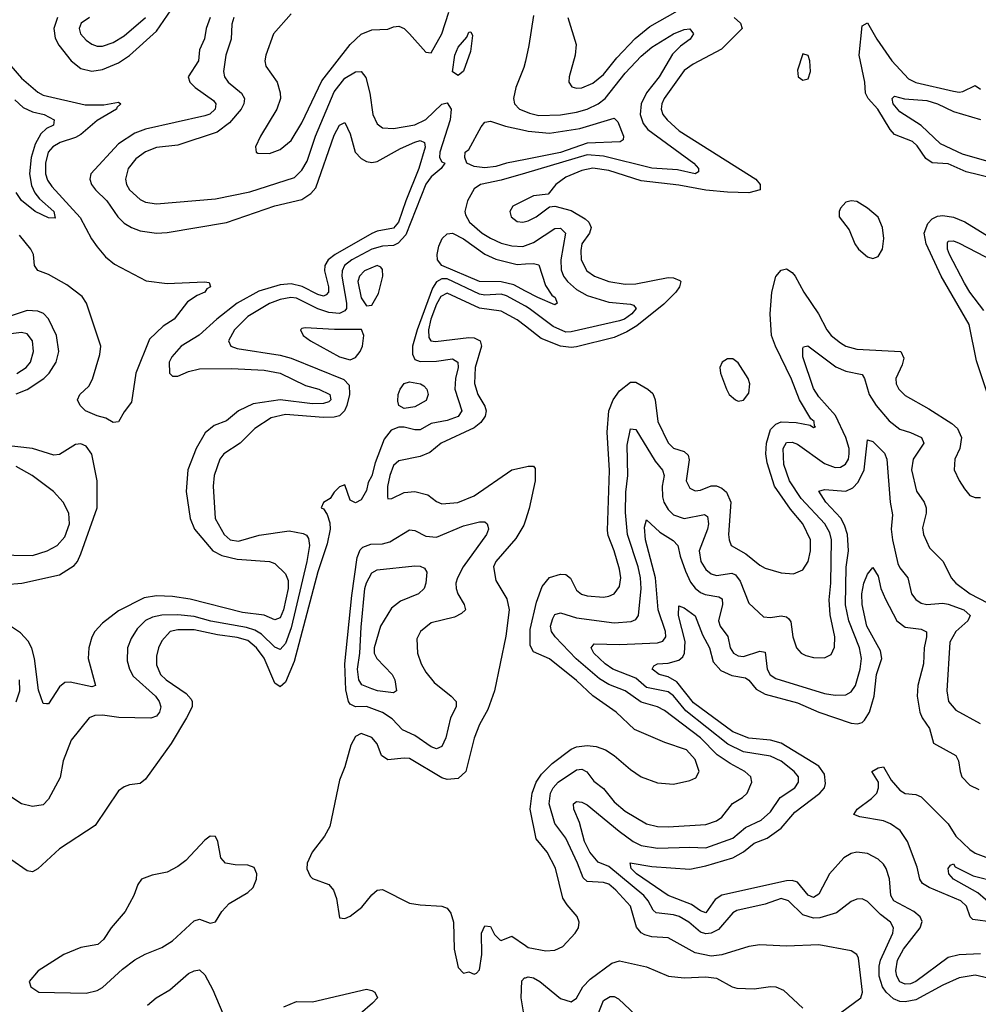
# Model space of a CAD drawing. Header units: inches. Extents: x 1694797 to 1849917, y 907313 to 1017959.
# Tile 376 of 656: x 1728123 to 1731682, y 1002486 to 1006142. Entities that reach past the tile are written whole.
import ezdxf

# ---------------------------------------------------------------- set-up
doc = ezdxf.new("R2010")
doc.units = ezdxf.units.IN
doc.header["$MEASUREMENT"] = 0
doc.layers.add('B7020', color=7, linetype='Continuous')
doc.layers.add('B7030', color=7, linetype='Continuous')

msp = doc.modelspace()

# ---------------------------------------------------------------- linework, layer by layer
at = {"layer": 'B7020', "color": 5}
for points, elevation in [([(1728262.8, 1006150), (1728249.2, 1006109.2), (1728254.1, 1006074.1), (1728267.8, 1006047.8), (1728313.9, 1005990), (1728350, 1005961.5), (1728390, 1005951.3), (1728430, 1005957.7), (1728490, 1005981.6), (1728530, 1006009.3), (1728630, 1006099.9), (1728740, 1006260)], 920), ([(1728830.1, 1006150), (1728815.5, 1006110), (1728808.3, 1006071.7), (1728790.7, 1006030), (1728786.7, 1005990), (1728747.9, 1005930), (1728754.4, 1005910), (1728773.6, 1005890), (1728842.4, 1005842.4), (1728851.3, 1005830), (1728848.8, 1005810), (1728828.3, 1005791.7), (1728810, 1005784.7), (1728590, 1005735.3), (1728550, 1005720.5), (1728490, 1005680.9), (1728387.4, 1005570), (1728383.6, 1005550), (1728389.1, 1005530), (1728403.8, 1005510), (1728446, 1005470), (1728486.9, 1005410), (1728510, 1005386.9), (1728537.6, 1005370), (1728570, 1005358), (1728630, 1005349.6), (1728670, 1005352.2), (1728890, 1005389.3), (1729070, 1005451.2), (1729170, 1005475), (1729203.8, 1005496.2), (1729221.6, 1005518.4), (1729290, 1005713.2), (1729310, 1005750.3), (1729330, 1005760.3), (1729350, 1005718.9), (1729368.6, 1005650), (1729390, 1005627.2), (1729410, 1005615.2), (1729430, 1005612.1), (1729450, 1005616.2), (1729536.2, 1005663.8), (1729590, 1005687.7), (1729610, 1005693.3), (1729626.1, 1005686.1), (1729628.6, 1005668.6), (1729604.9, 1005590), (1729555.9, 1005470), (1729528.8, 1005390), (1729510, 1005368.1), (1729450, 1005356.4), (1729430, 1005347.7), (1729293.3, 1005270), (1729268.2, 1005250), (1729255.7, 1005230), (1729253.8, 1005210), (1729268.8, 1005150), (1729269.5, 1005130), (1729259.9, 1005120.1), (1729250, 1005115.4), (1729230, 1005121.4), (1729171.7, 1005151.7), (1729130, 1005161.9), (1729090, 1005158), (1729010, 1005134.5), (1728930.5, 1005090), (1728854.3, 1005030), (1728789.1, 1004970.9), (1728722.3, 1004930), (1728687.2, 1004890), (1728678, 1004870), (1728678.4, 1004830), (1728690, 1004818), (1728710, 1004818.3), (1728750, 1004835.8), (1728790, 1004846.1), (1728910, 1004846.4), (1729030, 1004840.1), (1729090, 1004829.4), (1729184.1, 1004784.1), (1729233.1, 1004770), (1729274.1, 1004750), (1729278.4, 1004730), (1729270, 1004722.8), (1729250, 1004717.4), (1729210, 1004716), (1729090, 1004730.8), (1728990, 1004715.1), (1728934.6, 1004690), (1728890, 1004652.3), (1728844.4, 1004635.6), (1728811.5, 1004608.5), (1728777.5, 1004550), (1728746.8, 1004470), (1728740.3, 1004390), (1728755.5, 1004290), (1728771.7, 1004250), (1728839.8, 1004170), (1728872.6, 1004152.6), (1728930, 1004138.7), (1729050.6, 1004130), (1729070, 1004122.4), (1729110, 1004084.2), (1729119.2, 1004059.2), (1729119.8, 1004030), (1729102.3, 1003950), (1729090, 1003921.1), (1729070, 1003913.3), (1729030, 1003931.3), (1728950, 1003940.1), (1728755.1, 1003990), (1728690, 1004000.3), (1728630, 1004002.2), (1728585.4, 1003994.6), (1728490, 1003947.1), (1728430, 1003901.3), (1728401.5, 1003870), (1728390.5, 1003849.5), (1728378.8, 1003810), (1728376.6, 1003770), (1728404.4, 1003670), (1728390, 1003664.2), (1728310, 1003681.5), (1728290, 1003680.6), (1728270, 1003664.2), (1728230, 1003602), (1728222, 1003602), (1728210, 1003602.7), (1728192.5, 1003652.5), (1728178.1, 1003770), (1728168.4, 1003808.4), (1728153.6, 1003833.6), (1728125.4, 1003865.4), (1728077.1, 1003897.1)], 920), ([(1728917.5, 1006150), (1728910, 1006125.2), (1728907.2, 1006070), (1728887.7, 1006010), (1728879.3, 1005950), (1728882.8, 1005930), (1728897.2, 1005910), (1728946, 1005870), (1728957.3, 1005850), (1728955.1, 1005830), (1728944.9, 1005810), (1728901.3, 1005758.7), (1728855.4, 1005724.6), (1728710, 1005676.2), (1728630, 1005667.6), (1728590, 1005651.3), (1728554.4, 1005625.6), (1728525.4, 1005590), (1728515.3, 1005550), (1728518.8, 1005530), (1728530.2, 1005510), (1728570, 1005475.1), (1728590, 1005465.1), (1728630, 1005458), (1728850, 1005476.8), (1728976.9, 1005503.1), (1729143.4, 1005556.6), (1729170, 1005583), (1729190, 1005617.5), (1729220.4, 1005710), (1729290, 1005874.7), (1729330, 1005924.6), (1729370, 1005948.9), (1729390, 1005949.3), (1729407.8, 1005927.8), (1729423.1, 1005870), (1729433.9, 1005790), (1729450, 1005755.8), (1729470, 1005740.8), (1729510, 1005738.2), (1729590, 1005751.6), (1729630, 1005771.3), (1729690, 1005828.1), (1729710, 1005833.4), (1729724.2, 1005810), (1729721, 1005770), (1729682.6, 1005650), (1729681.7, 1005630), (1729690, 1005614.6), (1729700.7, 1005610), (1729687.4, 1005590), (1729650, 1005558.7), (1729630, 1005531.7), (1729556.4, 1005343.6), (1729528.1, 1005311.9), (1729510, 1005304.1), (1729470, 1005301), (1729430, 1005289.6), (1729355.4, 1005250), (1729329, 1005230), (1729319.9, 1005210), (1729318.9, 1005190), (1729335.6, 1005090), (1729336.2, 1005070), (1729330, 1005060.5), (1729310, 1005051), (1729270, 1005055.2), (1729230, 1005068.6), (1729150, 1005108.1), (1729129.8, 1005110.2), (1729090, 1005103.7), (1729050, 1005088.6), (1728970, 1005040.4), (1728919.8, 1004990), (1728898.5, 1004950), (1728906.7, 1004930), (1728930, 1004920.9), (1729090, 1004896.2), (1729130, 1004884.8), (1729326.5, 1004806.5), (1729345.5, 1004785.5), (1729347.2, 1004750), (1729337.2, 1004710), (1729328.2, 1004690), (1729310, 1004671.5), (1729290, 1004666), (1729250, 1004665.3), (1729110, 1004675.6), (1729056.6, 1004663.4), (1728995.4, 1004624.6), (1728941.4, 1004570), (1728880.2, 1004530), (1728866.2, 1004510), (1728844.8, 1004450), (1728841.5, 1004410), (1728848.5, 1004290), (1728881.6, 1004230), (1728903.7, 1004210), (1728934.8, 1004205.2), (1729011.7, 1004228.3), (1729123.5, 1004243.5), (1729174.6, 1004234.6), (1729187.7, 1004227.7), (1729195.5, 1004215.5), (1729198.8, 1004190), (1729188.2, 1004130), (1729130, 1003884.2), (1729110, 1003825.4), (1729090, 1003803), (1729070, 1003811.9), (1729020.1, 1003860.1), (1728995.2, 1003875.2), (1728964.9, 1003884.9), (1728832, 1003908), (1728770, 1003926), (1728710, 1003931.8), (1728650, 1003930.7), (1728616.1, 1003923.9), (1728589.4, 1003910.6), (1728559.4, 1003880.6), (1728536.1, 1003843.9), (1728523.4, 1003810), (1728521.6, 1003761.6), (1728530.1, 1003730), (1728543.6, 1003703.6), (1728626.3, 1003630), (1728640.9, 1003610), (1728646.8, 1003590), (1728642.3, 1003570), (1728630, 1003555.1), (1728610, 1003548), (1728490.7, 1003550.7), (1728430, 1003559.9), (1728401.5, 1003558.5), (1728380.9, 1003550), (1728313.8, 1003466.2), (1728284.5, 1003390), (1728272.6, 1003327.4), (1728230, 1003247), (1728210, 1003226.9), (1728170, 1003220.3), (1728129.8, 1003229.8), (1728093.6, 1003253.6)], 940), ([(1728381.8, 1006150), (1728350.9, 1006130), (1728344.1, 1006110), (1728348.9, 1006090), (1728370, 1006065.7), (1728390, 1006051.6), (1728410, 1006044.4), (1728430, 1006044.2), (1728470, 1006057.9), (1728510, 1006082.9), (1728589.3, 1006150)], 940), ([(1729130, 1006164.7), (1729064.9, 1006090), (1729036.1, 1006010), (1729032.6, 1005990), (1729036.5, 1005970), (1729078, 1005910), (1729090.2, 1005870.2), (1729091.1, 1005850), (1729076.9, 1005810), (1729016.9, 1005710), (1728998.7, 1005670), (1729000.7, 1005650), (1729006.6, 1005646.6), (1729050, 1005645.6), (1729090, 1005659.7), (1729130, 1005694.2), (1729170, 1005759.7), (1729244.6, 1005915.4), (1729350, 1006050.8), (1729390, 1006088.7), (1729430, 1006104.7), (1729490, 1006106.7), (1729510, 1006116), (1729530, 1006118.6), (1729550, 1006109.2), (1729570, 1006090.2), (1729630, 1006021.4), (1729650, 1006019.7), (1729690.3, 1006090), (1729716.5, 1006170)], 960), ([(1728090, 1005971.4), (1728130, 1005925), (1728190, 1005872.8), (1728210, 1005861.8), (1728366, 1005826), (1728434.5, 1005825.5), (1728490, 1005835.8), (1728498.5, 1005830), (1728483.4, 1005816.6), (1728482.2, 1005810), (1728410, 1005768.1), (1728350, 1005715.5), (1728330, 1005704.7), (1728273.3, 1005686.7), (1728245.4, 1005670), (1728228.9, 1005650), (1728218.1, 1005610), (1728218.9, 1005570), (1728226, 1005546), (1728242.3, 1005522.3), (1728347.7, 1005407.7), (1728389, 1005329), (1728410, 1005298.7), (1728441.8, 1005261.8), (1728474.9, 1005234.9), (1728592, 1005172), (1728670, 1005162.4), (1728808.2, 1005168.2), (1728826.4, 1005166.4), (1728831.7, 1005150), (1728817.7, 1005142.2), (1728810.3, 1005130), (1728781.8, 1005118.2), (1728745.3, 1005094.7), (1728695.7, 1005030), (1728655.7, 1005004.3), (1728604.4, 1004955.6), (1728553.3, 1004830), (1728538, 1004722), (1728510, 1004686), (1728490, 1004649), (1728470, 1004646), (1728442.7, 1004662.7), (1728410, 1004671.1), (1728367.5, 1004690), (1728347.7, 1004710), (1728336.9, 1004730), (1728345.4, 1004750), (1728379.1, 1004780.9), (1728393.3, 1004806.7), (1728420.7, 1004899.3), (1728423.6, 1004930), (1728370.8, 1005090), (1728354.2, 1005114.2), (1728297.6, 1005157.6), (1728230, 1005195.5), (1728190, 1005211.1), (1728177.7, 1005230), (1728173.7, 1005270), (1728164, 1005290), (1728121.6, 1005341.6)], 880), ([(1730000, 1005988.7), (1729994.8, 1005965.2), (1729964.8, 1005890), (1729955.5, 1005850), (1729960.2, 1005830), (1729978, 1005810), (1730000, 1005801.1)], 960), ([(1728104.2, 1005844.2), (1728136, 1005816), (1728170, 1005800.3), (1728213.7, 1005790), (1728250.2, 1005770), (1728248.5, 1005750), (1728222.2, 1005737.8), (1728201.7, 1005718.3), (1728179.6, 1005680.4), (1728164.9, 1005630), (1728159.5, 1005570), (1728166, 1005526), (1728179.2, 1005499.2), (1728196.7, 1005476.7), (1728248.9, 1005430), (1728254.7, 1005405.3), (1728230, 1005406), (1728179.7, 1005430), (1728130, 1005470.9), (1728110, 1005500.9)], 860), ([(1730000, 1005623.6), (1729930, 1005609.7), (1729890, 1005597.2), (1729850, 1005592.7), (1729810, 1005596.7), (1729783.1, 1005610), (1729775.1, 1005630), (1729776.8, 1005650), (1729790, 1005660.2), (1729836.1, 1005743.9), (1729850, 1005761.3), (1729870, 1005765.6), (1729926.6, 1005746.6), (1730000, 1005730.6)], 940), ([(1730000, 1005572.5), (1729910, 1005546), (1729834, 1005530), (1729810, 1005514.2), (1729784.8, 1005470), (1729775.9, 1005430), (1729777.7, 1005417.7), (1729793, 1005390), (1729840.1, 1005350), (1729870, 1005330.5), (1729910, 1005312.7), (1729950, 1005301.9), (1729990, 1005300.1), (1730000, 1005303.9)], 960), ([(1730000, 1005473.4), (1729954, 1005450), (1729942.4, 1005430), (1729947.1, 1005410), (1729970, 1005392.8), (1729990, 1005390.2), (1730000, 1005392.7)], 980), ([(1730000, 1005134.7), (1729957.5, 1005157.5), (1729910, 1005168.2), (1729830, 1005169.7), (1729690.5, 1005230), (1729674.2, 1005250), (1729672.9, 1005270), (1729678.7, 1005301.3), (1729690.8, 1005329.2), (1729710, 1005347.6), (1729730, 1005349), (1729770, 1005328.2), (1729850, 1005271.1), (1729890, 1005253), (1729970, 1005233.5), (1730000, 1005235.2)], 940), ([(1730000, 1005078.1), (1729930, 1005116.8), (1729910, 1005122.7), (1729850, 1005119.1), (1729830, 1005123.4), (1729710, 1005179.7), (1729690, 1005179.7), (1729670, 1005168.6), (1729654.9, 1005145.1), (1729597.8, 1004990), (1729581.6, 1004930), (1729580.7, 1004900.7), (1729590, 1004880.1), (1729610, 1004873.2), (1729670, 1004874.1), (1729730, 1004882.5), (1729749.3, 1004870), (1729750.1, 1004850), (1729740.4, 1004810), (1729737.7, 1004770), (1729764.2, 1004690), (1729750, 1004668.7), (1729710, 1004654.1), (1729650, 1004643.1), (1729610, 1004619.5), (1729590, 1004618.8), (1729550, 1004628.8), (1729530, 1004629.1), (1729502, 1004618), (1729475.7, 1004584.3), (1729443, 1004497), (1729430, 1004447.8), (1729417, 1004423), (1729410, 1004393.2), (1729390, 1004359), (1729370, 1004348), (1729350, 1004358), (1729330, 1004415.3), (1729310, 1004408), (1729290, 1004388), (1729275.5, 1004364.5), (1729251, 1004349), (1729242, 1004330), (1729250, 1004326), (1729264.4, 1004304.4), (1729274.3, 1004274.3), (1729275, 1004250), (1729264, 1004196), (1729230, 1004092.1), (1729141.2, 1003758.8), (1729110, 1003682.5), (1729090, 1003664.2), (1729070, 1003678.4), (1729030, 1003771.1), (1729002.2, 1003810), (1728970, 1003836.7), (1728930, 1003848.3), (1728857.4, 1003857.4), (1728770, 1003876), (1728710, 1003876.4), (1728681.3, 1003870), (1728650, 1003835.6), (1728638.3, 1003810), (1728630, 1003778), (1728630, 1003746), (1728645.2, 1003710), (1728667.1, 1003690), (1728740.3, 1003640.3), (1728759, 1003619), (1728763.5, 1003610), (1728762.7, 1003590), (1728742, 1003550), (1728685.3, 1003454.7), (1728590, 1003321.2), (1728570, 1003306), (1728530, 1003301.2), (1728510, 1003293.2), (1728490, 1003278), (1728403.1, 1003150), (1728270, 1003062.9), (1728190, 1002988.4), (1728170, 1002978), (1728150, 1002981.5), (1728090, 1003022.7)], 960), ([(1730000, 1005004.1), (1729970, 1005027.7), (1729910, 1005059.7), (1729830, 1005071.1), (1729710, 1005126.9), (1729686.2, 1005113.8), (1729670, 1005085.3), (1729649.3, 1005030), (1729640, 1004990), (1729641.6, 1004961.6), (1729649.2, 1004949.2), (1729666.7, 1004946.7), (1729790, 1004961.4), (1729810, 1004960.6), (1729832.7, 1004950), (1729837.2, 1004930), (1729813.6, 1004850), (1729811.6, 1004791.6), (1729823.7, 1004750), (1729850, 1004706.5), (1729854.6, 1004690), (1729850.8, 1004670), (1729834.2, 1004645.8), (1729810, 1004626.2), (1729688, 1004570), (1729645.7, 1004534.3), (1729610, 1004520.3), (1729530, 1004503.5), (1729510, 1004486.2), (1729496.4, 1004450), (1729488.3, 1004408.3), (1729487.6, 1004370), (1729490, 1004362.4), (1729504.4, 1004364.4), (1729550, 1004386), (1729590, 1004390.2), (1729637.5, 1004377.5), (1729670, 1004353.2), (1729690, 1004344.4), (1729749.5, 1004349.5), (1729810, 1004373.5), (1729950, 1004470.5), (1730000, 1004482)], 980), ([(1728110, 1004752.2), (1728150, 1004768.3), (1728212.6, 1004810), (1728232, 1004830), (1728258.2, 1004870), (1728268.2, 1004910), (1728259.5, 1004970), (1728230, 1005031.2), (1728210.8, 1005050.8), (1728190, 1005060.1), (1728150, 1005061.7), (1728050, 1005029.1)], 920), ([(1728112, 1004828), (1728146.8, 1004850), (1728162.6, 1004870), (1728174.2, 1004910), (1728170.5, 1004950), (1728150, 1004975.7), (1728130, 1004980.2), (1728050, 1004970.5)], 940), ([(1728070, 1004044.6), (1728130.1, 1004050.1), (1728270, 1004080.9), (1728324.5, 1004115.5), (1728336.8, 1004130), (1728350, 1004158), (1728410.3, 1004330), (1728410.2, 1004430), (1728390, 1004528.3), (1728370, 1004558.8), (1728350, 1004567.2), (1728330, 1004565), (1728270, 1004527.5), (1728250, 1004524.7), (1728169.9, 1004549.9), (1728050, 1004562.8)], 920), ([(1728030, 1004155), (1728170, 1004152.5), (1728225.1, 1004170), (1728261.3, 1004190), (1728290, 1004221.7), (1728307.1, 1004270), (1728305.7, 1004310), (1728284.7, 1004350), (1728248.3, 1004390), (1728168.9, 1004450), (1728110, 1004482.4)], 940), ([(1730000, 1004283.3), (1729994.4, 1004265.6), (1729964.3, 1004215.7), (1729890.2, 1004130), (1729881.1, 1004110), (1729890, 1004059.1), (1729931.1, 1003991.1), (1729939.8, 1003950), (1729927.3, 1003852.7), (1729885.2, 1003650), (1729860.1, 1003579.9), (1729830, 1003524.2), (1729810, 1003473.6), (1729778.5, 1003350), (1729750, 1003324.7), (1729710, 1003320.1), (1729690, 1003326.5), (1729570, 1003398.1), (1729550, 1003400.1), (1729490, 1003393), (1729465.8, 1003410), (1729450, 1003452.4), (1729430, 1003476.2), (1729390, 1003491.3), (1729370, 1003480.4), (1729352.4, 1003447.6), (1729330, 1003367), (1729310, 1003318), (1729273.7, 1003146.3), (1729254, 1003110), (1729208.9, 1003051.1), (1729190.1, 1003010), (1729188.4, 1002988.4), (1729201.3, 1002961.3), (1729210, 1002953.3), (1729270.1, 1002930.1), (1729287.7, 1002910), (1729298.9, 1002878.9), (1729310, 1002806.4), (1729330, 1002803.9), (1729350, 1002812.9), (1729393.2, 1002846.8), (1729430, 1002892.3), (1729450, 1002909), (1729470, 1002911.6), (1729570, 1002861.7), (1729610, 1002854.6), (1729690, 1002850.3), (1729710, 1002842.4), (1729723.4, 1002823.4), (1729733.4, 1002790), (1729736, 1002690), (1729750, 1002622), (1729770, 1002601), (1729790, 1002606), (1729810, 1002598), (1729819, 1002601), (1729830, 1002614), (1729838, 1002670), (1729837.6, 1002750), (1729850, 1002777.3), (1729870, 1002774), (1729885.3, 1002745.3), (1729904.9, 1002724.9), (1729910, 1002723), (1729950, 1002739.1), (1730000, 1002704.1)], 980), ([(1728110, 1003608.8), (1728123, 1003650), (1728122.5, 1003690)], 940), ([(1728597.4, 1002482.6), (1728629.8, 1002510), (1728680.3, 1002539.7), (1728750, 1002599.8), (1728770, 1002610.2), (1728790, 1002613.2), (1728810, 1002594.9), (1728839.5, 1002539.5), (1728890, 1002419.5)], 960), ([(1730000, 1002412.5), (1729984.4, 1002510), (1729986.9, 1002573.1), (1729996.6, 1002583.4), (1730000, 1002584.3)], 960), ([(1729103.3, 1002476.7), (1729150, 1002495.6), (1729210, 1002494.2), (1729410, 1002542), (1729430, 1002537.3), (1729441, 1002530), (1729450.7, 1002510), (1729433, 1002490), (1729341.3, 1002410)], 960)]:
    msp.add_lwpolyline(points, dxfattribs=dict(at, elevation=elevation))
for points, elevation in [([(1729750, 1005934.5), (1729728.9, 1005948.9), (1729737.7, 1006010), (1729750, 1006039.7), (1729782.5, 1006077.5), (1729790, 1006096.3), (1729797.3, 1006097.3), (1729803.5, 1006083.5), (1729795.9, 1006024.1), (1729770, 1005951.5)], 940), ([(1729450, 1005229.4), (1729403.1, 1005210), (1729383.8, 1005190), (1729378.4, 1005170), (1729390, 1005109.4), (1729410, 1005080.1), (1729430, 1005082), (1729454.2, 1005125.8), (1729471.2, 1005190), (1729470, 1005214.5), (1729463.4, 1005223.4)], 960), ([(1729182, 1004998), (1729170, 1004996), (1729164.9, 1004990), (1729175.5, 1004970), (1729202, 1004950), (1729310, 1004890.1), (1729350, 1004879.6), (1729370, 1004887.5), (1729387, 1004910), (1729394.9, 1004930), (1729399.9, 1004970), (1729391.7, 1004991.7), (1729291.5, 1004991.5)], 960), ([(1729550, 1004698.3), (1729530, 1004709.9), (1729526, 1004726), (1729527.3, 1004750), (1729535.6, 1004770), (1729550, 1004790.6), (1729570, 1004797.8), (1729610.1, 1004790.1), (1729622.6, 1004782.6), (1729633.9, 1004770), (1729638.7, 1004750), (1729631.9, 1004728.1), (1729590, 1004704)], 940), ([(1729670, 1003434.6), (1729650, 1003441.3), (1729590, 1003483.9), (1729544.3, 1003504.3), (1729505.3, 1003545.3), (1729470, 1003569.5), (1729410, 1003591.5), (1729370, 1003590.8), (1729350, 1003600.7), (1729343.5, 1003610), (1729333.3, 1003653.3), (1729330.4, 1003750), (1729355.6, 1004004.4), (1729375.3, 1004144.7), (1729387, 1004173), (1729396.3, 1004183.7), (1729426.1, 1004193.9), (1729470, 1004196.3), (1729497.2, 1004202.8), (1729570, 1004248.1), (1729590, 1004245.6), (1729630, 1004224.5), (1729670, 1004220.8), (1729770, 1004262.3), (1729830, 1004277.4), (1729850, 1004276.9), (1729858.7, 1004270), (1729861.2, 1004261.2), (1729862.6, 1004250), (1729856.3, 1004230), (1729769.6, 1004110), (1729747.5, 1004070), (1729742.3, 1004050), (1729742.9, 1004030), (1729749.5, 1004010), (1729772.3, 1003970), (1729777.6, 1003950), (1729763.4, 1003936.6), (1729736.5, 1003923.5), (1729650, 1003902.6), (1729610.4, 1003870), (1729597, 1003843), (1729599.7, 1003790), (1729613.1, 1003750), (1729630, 1003719.1), (1729661.3, 1003681.3), (1729724.9, 1003630), (1729743.2, 1003610), (1729743.2, 1003590), (1729722.4, 1003550), (1729705.1, 1003474.9), (1729690, 1003443.1)], 960), ([(1729510, 1003642.2), (1729450.6, 1003649.4), (1729430, 1003656.6), (1729392.6, 1003672.6), (1729382.2, 1003690), (1729377.1, 1003730), (1729385.9, 1003790), (1729390, 1003886.8), (1729404.5, 1004030), (1729410, 1004050.8), (1729430, 1004088.2), (1729450, 1004098.7), (1729590, 1004114.6), (1729610, 1004113.1), (1729625, 1004105), (1729633.7, 1004090), (1729630.7, 1004050), (1729623.8, 1004030), (1729603.1, 1004010), (1729536.7, 1003983.3), (1729503.5, 1003956.5), (1729462.1, 1003890), (1729438.8, 1003810), (1729439, 1003790), (1729448.4, 1003770), (1729505.6, 1003710), (1729515.2, 1003690), (1729521.7, 1003650)], 940), ([(1728830, 1003109.4), (1728810, 1003095.6), (1728740.1, 1003019.9), (1728710, 1002996.8), (1728670, 1002976.8), (1728614.4, 1002965.6), (1728574.8, 1002950), (1728560.7, 1002930), (1728546.8, 1002890), (1728514.8, 1002830), (1728462, 1002770), (1728433.7, 1002726.3), (1728412.2, 1002707.8), (1728350, 1002696), (1728286, 1002670), (1728191.3, 1002610), (1728158, 1002570), (1728164.7, 1002550), (1728194, 1002530), (1728370, 1002527), (1728410, 1002537.1), (1728430, 1002548.2), (1728504.2, 1002615.8), (1728549.7, 1002650.3), (1728588.3, 1002671.7), (1728650, 1002696.5), (1728690, 1002720.9), (1728770, 1002796), (1728790, 1002801.5), (1728830, 1002787.2), (1728850, 1002792.4), (1728873.1, 1002830), (1728900.2, 1002859.8), (1728970, 1002900.7), (1728990, 1002919.1), (1729002.2, 1002950), (1729002.6, 1002970), (1728993.3, 1002993.3), (1728970, 1003002.4), (1728923.2, 1003003.2), (1728886.6, 1003010), (1728869.6, 1003030), (1728858.4, 1003090), (1728850, 1003109)], 980)]:
    msp.add_lwpolyline(points, close=True, dxfattribs=dict(at, elevation=elevation))
at = {"layer": 'B7030', "color": 5}
for points, elevation in [([(1730157.1, 1006150), (1730188.6, 1006050), (1730185.5, 1006010), (1730162.8, 1005930), (1730161.7, 1005910), (1730172.7, 1005892.8), (1730190, 1005887.8), (1730210, 1005888.9), (1730250, 1005906), (1730290, 1005939.2), (1730339.4, 1006000.6), (1730407.1, 1006072.9), (1730462.6, 1006117.4), (1730630, 1006212.3)], 980), ([(1730030, 1006157.4), (1730013, 1006047), (1730000, 1005988.7)], 960), ([(1730775.7, 1006150), (1730798.4, 1006130), (1730804.7, 1006110), (1730727.7, 1006032.3), (1730622.4, 1005977.6), (1730590, 1005953.8), (1730515.9, 1005850), (1730506.2, 1005830), (1730504.1, 1005810), (1730510.1, 1005790), (1730526.1, 1005770), (1730571.3, 1005730), (1730855.9, 1005550), (1730871.1, 1005530), (1730871.3, 1005510), (1730830, 1005499.9), (1730750, 1005501.2), (1730670, 1005509.1), (1730570, 1005528), (1730430, 1005544.4), (1730310, 1005582.8), (1730250, 1005591.4), (1730210, 1005582.8), (1730150, 1005557), (1730112.7, 1005530), (1730085.2, 1005494.7), (1730030, 1005488.7), (1730000, 1005473.4)], 980), ([(1730000, 1005801.1), (1730015, 1005795), (1730050, 1005787), (1730130, 1005789.1), (1730190, 1005798.5), (1730230, 1005810.4), (1730270, 1005830.1), (1730296.7, 1005850), (1730370, 1005943.9), (1730430, 1006006.8), (1730470, 1006040.5), (1730550, 1006090.1), (1730590, 1006106.4), (1730610, 1006108.8), (1730624.4, 1006090), (1730611.3, 1006070), (1730575.9, 1006044.1), (1730546.2, 1006013.8), (1730496.6, 1005930), (1730449.3, 1005870.7), (1730429.5, 1005830), (1730426.5, 1005790), (1730436.8, 1005756.8), (1730454.1, 1005734.1), (1730625, 1005610), (1730642.6, 1005590), (1730642.5, 1005577.5), (1730630.5, 1005569.5), (1730564.2, 1005584.2), (1730469.4, 1005590.6), (1730290, 1005635.6), (1730230, 1005640.3), (1730000, 1005572.5)], 960), ([(1731829.8, 1005530), (1731636.7, 1005576.7), (1731570, 1005606.5), (1731510, 1005610.7), (1731486.3, 1005626.3), (1731454.3, 1005674.3), (1731437.4, 1005690), (1731370, 1005715.4), (1731354.3, 1005734.3), (1731308.9, 1005810), (1731272.5, 1005850), (1731262.8, 1005870), (1731259.9, 1005910), (1731239.4, 1006010), (1731250, 1006119.3), (1731270, 1006130.3), (1731305, 1006070), (1731360.3, 1005990), (1731422.7, 1005922.7), (1731450, 1005909.4), (1731590, 1005876.5), (1731610, 1005872.8), (1731623.8, 1005876.2), (1731670, 1005898.4), (1731690, 1005884.8)], 980), ([(1731830, 1005583.6), (1731622.7, 1005642.7), (1731541.7, 1005681.7), (1731470, 1005749.9), (1731390, 1005800.7), (1731364.9, 1005830), (1731361.4, 1005850), (1731370, 1005858.6), (1731408.1, 1005848.1), (1731490, 1005842.7), (1731530, 1005830), (1731590, 1005801.2), (1731690, 1005772.1)], 960), ([(1730000, 1005730.6), (1730010, 1005728.4), (1730090, 1005720.4), (1730201.9, 1005738.1), (1730330, 1005777.2), (1730342.9, 1005762.9), (1730364.7, 1005710), (1730363.4, 1005696.6), (1730351.8, 1005688.2), (1730230, 1005683.9), (1730130, 1005649.4), (1730000, 1005623.6)], 940), ([(1730000, 1005392.7), (1730010, 1005395.2), (1730040.4, 1005410), (1730090, 1005447.3), (1730110, 1005449.5), (1730170, 1005434.1), (1730222.5, 1005402.6), (1730235.9, 1005390), (1730243.7, 1005370), (1730237.6, 1005350), (1730209.7, 1005310), (1730205.4, 1005285.4), (1730207.5, 1005250), (1730227.7, 1005210), (1730256.9, 1005190), (1730310.3, 1005170), (1730370, 1005160.3), (1730410, 1005161.3), (1730530, 1005184.3), (1730550, 1005183.8), (1730574, 1005174), (1730576.8, 1005170), (1730572, 1005150), (1730558.2, 1005130), (1730514, 1005086), (1730414.2, 1005005.8), (1730377, 1004983), (1730330, 1004961.9), (1730190, 1004927.4), (1730170, 1004924.5), (1730130, 1004929.6), (1730058.3, 1004958.3), (1730000, 1005004.1)], 980), ([(1731723.5, 1004730), (1731674.8, 1004874.8), (1731647.1, 1005010), (1731544.1, 1005190), (1731488.1, 1005310), (1731480.1, 1005350), (1731494.1, 1005385.9), (1731510, 1005402.2), (1731530, 1005412.3), (1731550, 1005415.2), (1731590, 1005409.3), (1731631.4, 1005391.4), (1731770, 1005305.6)], 980), ([(1730000, 1005303.9), (1730030, 1005315.2), (1730110, 1005366.8), (1730130, 1005368.3), (1730149, 1005349), (1730132.2, 1005250), (1730133.2, 1005213.2), (1730141.8, 1005190), (1730156.3, 1005170), (1730190, 1005140.3), (1730230, 1005117.7), (1730310, 1005093.3), (1730390, 1005086.3), (1730401.7, 1005081.7), (1730410.8, 1005070), (1730395.4, 1005050), (1730367.7, 1005030), (1730350, 1005023.8), (1730170, 1004982.7), (1730150, 1004982.4), (1730103.1, 1005003.1), (1730014.7, 1005070), (1730000, 1005078.1)], 960), ([(1731701.8, 1005061.8), (1731650, 1005129.9), (1731630, 1005164.1), (1731574.8, 1005270), (1731567.5, 1005290), (1731566.6, 1005313.4), (1731570, 1005319.5), (1731590, 1005321.4), (1731610, 1005312.4), (1731770, 1005228.8)], 960), ([(1730000, 1005235.2), (1730030, 1005236.9), (1730050, 1005232.1), (1730075.1, 1005155.1), (1730098.7, 1005118.7), (1730110.1, 1005110), (1730118.3, 1005090), (1730110, 1005083.8), (1730046.1, 1005110), (1730000, 1005134.7)], 940), ([(1730000, 1002704.1), (1730010, 1002697.1), (1730076, 1002684), (1730110, 1002687.2), (1730139.4, 1002700.6), (1730184.7, 1002750), (1730197.2, 1002770), (1730199.8, 1002790), (1730192.2, 1002812.2), (1730154.6, 1002854.6), (1730139.3, 1002879.3), (1730111.6, 1002991.6), (1730080.6, 1003050), (1730040.2, 1003100.2), (1730017.8, 1003210), (1730025, 1003270), (1730039.7, 1003310), (1730059.9, 1003340.1), (1730100.1, 1003379.9), (1730170, 1003433.1), (1730190, 1003441.6), (1730230, 1003447), (1730262.8, 1003442.8), (1730297, 1003430), (1730330.1, 1003410.1), (1730390, 1003358), (1730430, 1003330.3), (1730490, 1003307.9), (1730550, 1003303.6), (1730610, 1003316.5), (1730633.2, 1003326.8), (1730644.7, 1003350), (1730630, 1003394.7), (1730598, 1003430), (1730517.8, 1003457.8), (1730405.7, 1003505.7), (1730337.7, 1003570), (1730250, 1003631.4), (1730190, 1003687.8), (1730090, 1003768.3), (1730030, 1003794), (1730017.5, 1003817.5), (1730017.7, 1003877.7), (1730041.3, 1003978.7), (1730062.9, 1004037.1), (1730089.5, 1004070.5), (1730130, 1004083.6), (1730150, 1004082.1), (1730167.7, 1004067.7), (1730190, 1004023.5), (1730208.6, 1004008.6), (1730230, 1004002), (1730290, 1003997.9), (1730310, 1004001.6), (1730330, 1004010.2), (1730350, 1004037.6), (1730355, 1004070), (1730350, 1004101.6), (1730330, 1004169.7), (1730307.1, 1004227.1), (1730304.9, 1004244.9), (1730312.5, 1004467.5), (1730303.6, 1004610), (1730309.9, 1004690), (1730325.6, 1004730), (1730350, 1004763.9), (1730390, 1004795.6), (1730410, 1004795.5), (1730455, 1004770), (1730473.5, 1004753.5), (1730481.8, 1004730), (1730492, 1004650), (1730530, 1004570.9), (1730550, 1004551.1), (1730590, 1004538.3), (1730604.6, 1004524.6), (1730607.5, 1004507.5), (1730597.4, 1004430), (1730610, 1004402.3), (1730630, 1004392.9), (1730650, 1004395.4), (1730690, 1004411), (1730710, 1004410.9), (1730730, 1004402.5), (1730747.3, 1004387.3), (1730762.4, 1004350), (1730754.5, 1004230), (1730756.1, 1004210), (1730764.2, 1004190), (1730818.8, 1004158.8), (1730870, 1004116.3), (1730890, 1004105.8), (1730950, 1004087.6), (1730995.7, 1004084.3), (1731030, 1004098.7), (1731049.8, 1004130), (1731058.5, 1004170), (1731058.2, 1004210), (1731029.9, 1004270), (1730984.5, 1004324.5), (1730925, 1004410), (1730897.1, 1004497.1), (1730893.3, 1004530), (1730895.4, 1004570), (1730910, 1004619.8), (1730930, 1004640.3), (1730950, 1004648.6), (1731005.8, 1004645.8), (1731056.7, 1004636.7), (1731070, 1004628.2), (1731077.2, 1004630), (1731072.8, 1004632.8), (1731071.7, 1004650), (1731060.3, 1004660.3), (1731017.2, 1004730), (1730987.6, 1004807.6), (1730928, 1004930), (1730913.3, 1004970), (1730909, 1005050), (1730914.4, 1005130), (1730930, 1005189), (1730950, 1005211.9), (1730970, 1005216.9), (1730990, 1005203.9), (1731001.5, 1005190), (1731033.8, 1005130), (1731087.7, 1005050), (1731119.1, 1004990), (1731135.6, 1004970), (1731170, 1004941.9), (1731190, 1004929.6), (1731230, 1004919), (1731393.8, 1004910), (1731405.2, 1004885.2), (1731399.3, 1004860.7), (1731375.8, 1004810), (1731376.3, 1004790), (1731386.7, 1004770), (1731410, 1004746.4), (1731497.5, 1004697.5), (1731583.1, 1004643.1), (1731604.2, 1004624.2), (1731619.6, 1004590), (1731612.6, 1004550), (1731594.6, 1004510), (1731591.7, 1004470), (1731610, 1004430.5), (1731630, 1004400.5), (1731650, 1004375.5), (1731670, 1004367.7), (1731690, 1004368)], 980), ([(1731170, 1002454.3), (1731244.8, 1002510), (1731252.2, 1002530), (1731236.6, 1002656.6), (1731230, 1002671.1), (1731210, 1002683.5), (1731090, 1002706.1), (1730970, 1002701.2), (1730870, 1002706.8), (1730830, 1002700.6), (1730730, 1002669.8), (1730690, 1002664.4), (1730630, 1002676.8), (1730530, 1002732.7), (1730470, 1002736.3), (1730443.6, 1002743.6), (1730430, 1002751.4), (1730412.4, 1002772.4), (1730390.4, 1002850), (1730336.1, 1002910), (1730310, 1002931.1), (1730290, 1002938.5), (1730230, 1002942.1), (1730215.2, 1002955.2), (1730194.1, 1003010), (1730150, 1003102), (1730110, 1003157.1), (1730088.6, 1003230), (1730093, 1003270), (1730103.1, 1003290), (1730121.2, 1003310), (1730190, 1003356.1), (1730210, 1003359.3), (1730228.4, 1003348.4), (1730254.1, 1003314.1), (1730290, 1003287.6), (1730330, 1003237.9), (1730370, 1003203.4), (1730450, 1003155.7), (1730490, 1003146.4), (1730530, 1003144.9), (1730670, 1003153.6), (1730710, 1003166.4), (1730730, 1003180.9), (1730769.2, 1003230.8), (1730806.3, 1003253.7), (1730823.1, 1003270), (1730841.2, 1003310), (1730836.8, 1003330), (1730815.3, 1003350), (1730759.9, 1003379.9), (1730712.4, 1003412.4), (1730650, 1003474.9), (1730517, 1003577), (1730490, 1003590.3), (1730430, 1003607.7), (1730370.2, 1003650.2), (1730310, 1003673.5), (1730274.9, 1003694.9), (1730188.4, 1003768.4), (1730111, 1003850), (1730097.1, 1003870), (1730093.9, 1003890), (1730101.8, 1003918.2), (1730110, 1003933), (1730130, 1003939), (1730190, 1003920.9), (1730330, 1003902.9), (1730392.7, 1003907.3), (1730410, 1003914.5), (1730420.2, 1003930), (1730429.6, 1004030), (1730427.2, 1004070), (1730419.3, 1004110), (1730378.9, 1004230), (1730371.8, 1004311.8), (1730372.4, 1004387.6), (1730380.8, 1004450), (1730377.9, 1004562.1), (1730390, 1004623.1), (1730410, 1004620.9), (1730482.1, 1004502.1), (1730508.7, 1004468.7), (1730514.7, 1004450), (1730507.3, 1004410), (1730508.5, 1004370), (1730514.4, 1004350), (1730530, 1004323.5), (1730550, 1004303.8), (1730590, 1004290.1), (1730665.2, 1004305.2), (1730676.7, 1004296.7), (1730680.3, 1004270), (1730676.5, 1004250), (1730645.5, 1004170), (1730651.8, 1004130), (1730670, 1004100.1), (1730690, 1004083.9), (1730710, 1004078.1), (1730766.5, 1004086.5), (1730780.2, 1004080.2), (1730797.1, 1004057.1), (1730830, 1003975.3), (1730884, 1003924), (1730910, 1003922), (1730950, 1003928.9), (1730970, 1003924), (1730977.6, 1003917.6), (1730985.4, 1003905.4), (1730993.2, 1003850), (1731006.2, 1003810), (1731023.7, 1003790), (1731040.9, 1003780.9), (1731070, 1003773.2), (1731110, 1003772.6), (1731135, 1003785), (1731148.2, 1003811.8), (1731148.5, 1003850), (1731131.5, 1003931.5), (1731127.3, 1003987.3), (1731133.5, 1004050), (1731136.8, 1004210), (1731130, 1004236.2), (1731111.4, 1004270), (1731024.1, 1004364.1), (1730980.9, 1004430), (1730959.9, 1004490), (1730956.9, 1004550), (1730970, 1004571.6), (1730990, 1004572.7), (1731010, 1004565.9), (1731110, 1004494), (1731150, 1004479), (1731170, 1004479.9), (1731188.9, 1004491.1), (1731199.4, 1004510), (1731202.7, 1004530), (1731201.8, 1004550), (1731189.9, 1004590), (1731151.8, 1004671.8), (1731090, 1004741.4), (1731070, 1004772), (1731029.9, 1004890.1), (1731030, 1004922.8), (1731032.7, 1004927.3), (1731048.6, 1004931.4), (1731152.5, 1004852.5), (1731190, 1004836.6), (1731250, 1004824.9), (1731259.2, 1004810), (1731276.6, 1004750), (1731302.9, 1004710), (1731350, 1004652.7), (1731390, 1004621.1), (1731430, 1004609.6), (1731470.9, 1004590), (1731478.9, 1004570), (1731439.4, 1004510), (1731433.8, 1004470), (1731451.5, 1004391.5), (1731480.5, 1004350), (1731488.3, 1004330), (1731487.8, 1004310), (1731474.5, 1004254.5), (1731477.6, 1004230), (1731500.9, 1004180.9), (1731551.4, 1004130), (1731581.1, 1004070), (1731597.7, 1004050), (1731651.6, 1004010), (1731716.2, 1003976.2)], 960), ([(1731750, 1002575.6), (1731670, 1002593.3), (1731610, 1002583.6), (1731550, 1002557.2), (1731450, 1002502.1), (1731410, 1002494.5), (1731390, 1002496.3), (1731366.3, 1002506.3), (1731339.2, 1002530), (1731326.1, 1002550), (1731313.4, 1002590), (1731313.3, 1002626.7), (1731318.4, 1002650), (1731363.6, 1002750), (1731366.4, 1002770), (1731355.4, 1002790), (1731318.7, 1002818.7), (1731270, 1002867.6), (1731250, 1002876.8), (1731230, 1002876), (1731210, 1002867.2), (1731154.6, 1002825.4), (1731092.9, 1002807.1), (1731070, 1002805.6), (1731030, 1002818.2), (1730976.8, 1002870), (1730950, 1002878.2), (1730890, 1002857.1), (1730785.5, 1002834.5), (1730770, 1002825.8), (1730716.5, 1002763.5), (1730690.3, 1002749.7), (1730670, 1002747.2), (1730650, 1002752.9), (1730606.7, 1002790), (1730571.3, 1002811.3), (1730550, 1002818.1), (1730485.3, 1002825.3), (1730474.6, 1002834.6), (1730456.1, 1002870), (1730439.7, 1002890), (1730310, 1002997.7), (1730270, 1003014), (1730239.5, 1003050), (1730219.9, 1003090), (1730200.7, 1003160.7), (1730179.8, 1003210), (1730179.2, 1003230), (1730190, 1003238.8), (1730210, 1003236.3), (1730230, 1003226.3), (1730348.3, 1003128.3), (1730400.4, 1003090), (1730430, 1003075.6), (1730490, 1003065.1), (1730610, 1003069.3), (1730670, 1003066.2), (1730770, 1003103), (1730817.5, 1003142.5), (1730875.2, 1003170), (1730910, 1003200.1), (1730946.5, 1003253.5), (1731001, 1003290), (1731014.5, 1003310), (1731014, 1003330), (1730997.4, 1003350), (1730950, 1003389), (1730910, 1003407.5), (1730810, 1003423.7), (1730751.3, 1003451.3), (1730595.8, 1003575.8), (1730550, 1003631.6), (1730530, 1003645.7), (1730450, 1003661.8), (1730410, 1003696.3), (1730324.3, 1003730), (1730295.9, 1003750), (1730253.9, 1003790), (1730243.9, 1003810), (1730255.4, 1003824.6), (1730350, 1003821.8), (1730490, 1003827.5), (1730510, 1003833.7), (1730521.4, 1003850), (1730520.3, 1003870), (1730492.5, 1003950), (1730482.8, 1004070), (1730446, 1004210), (1730442.5, 1004257.5), (1730450, 1004284.9), (1730499.3, 1004239.3), (1730548.6, 1004208.6), (1730566.4, 1004190), (1730574.2, 1004150), (1730594.6, 1004094.6), (1730613.6, 1004053.6), (1730630.6, 1004030.6), (1730650, 1004014.4), (1730667.1, 1004007.1), (1730718.3, 1003998.3), (1730731.2, 1003991.2), (1730731.4, 1003970), (1730717.4, 1003910), (1730723.4, 1003890), (1730751.9, 1003851.9), (1730760.1, 1003810), (1730772.8, 1003790), (1730790, 1003779.3), (1730810, 1003776.8), (1730870, 1003796.8), (1730890, 1003793.2), (1730897.4, 1003730), (1730908.9, 1003708.9), (1730930, 1003695.3), (1731110, 1003640.3), (1731150, 1003633.4), (1731190, 1003635.1), (1731210, 1003645.5), (1731225, 1003670), (1731242.5, 1003730), (1731248, 1003770), (1731240.6, 1003810), (1731200.4, 1003910), (1731188.9, 1003968.9), (1731191.4, 1004108.6), (1731199.3, 1004170), (1731196.3, 1004230), (1731185.3, 1004265.3), (1731171.2, 1004291.2), (1731115.6, 1004350), (1731089.1, 1004390.9), (1731110, 1004397.8), (1731190, 1004391), (1731216.1, 1004403.9), (1731235.3, 1004424.7), (1731257.4, 1004470), (1731270, 1004582), (1731290, 1004575.9), (1731332.8, 1004532.8), (1731341.7, 1004510), (1731354.1, 1004350), (1731363.3, 1004303.4), (1731358.5, 1004250), (1731362.5, 1004210), (1731383, 1004123), (1731390, 1004106.3), (1731420.1, 1004070), (1731433.9, 1004010), (1731449.2, 1003989.2), (1731470, 1003975), (1731490.1, 1003970.1), (1731550, 1003975.4), (1731570, 1003971.9), (1731627.3, 1003950), (1731650.7, 1003930), (1731643, 1003910), (1731597.6, 1003870), (1731576.4, 1003830), (1731565.3, 1003650), (1731570.9, 1003610), (1731598.4, 1003578.4), (1731688.2, 1003528.2)], 940), ([(1730000, 1004482), (1730010, 1004484.2), (1730030, 1004484.2), (1730035.9, 1004475.9), (1730036.5, 1004430), (1730013.7, 1004326.3), (1730000, 1004283.3)], 980), ([(1731690, 1002672.6), (1731610, 1002669.6), (1731570, 1002659.6), (1731450, 1002570.3), (1731430, 1002562), (1731410, 1002560.3), (1731390, 1002569.4), (1731378.6, 1002590), (1731375.1, 1002610), (1731381.4, 1002650), (1731403.5, 1002690), (1731465.8, 1002770), (1731472.5, 1002792.5), (1731465.7, 1002810), (1731441.6, 1002830), (1731367.7, 1002870), (1731356.2, 1002890), (1731352, 1002952), (1731339.7, 1002990), (1731330, 1003006), (1731310, 1003024.4), (1731270, 1003045.4), (1731230, 1003050.8), (1731210, 1003046.2), (1731182, 1003030), (1731129.7, 1002970), (1731090, 1002895), (1731070, 1002882.4), (1731050, 1002891.1), (1731010, 1002939.4), (1730990, 1002945.6), (1730970, 1002944.5), (1730729.6, 1002890.4), (1730705.2, 1002874.8), (1730670, 1002825), (1730650, 1002832.1), (1730616.5, 1002856.5), (1730529.9, 1002890), (1730412.6, 1002970), (1730393.2, 1002990), (1730388.7, 1003011.3), (1730470, 1002996.9), (1730610, 1002987), (1730670, 1002999.6), (1730770, 1003029.7), (1730810, 1003051.9), (1730850, 1003083.5), (1730897.6, 1003102.4), (1730950, 1003139.3), (1731000.5, 1003199.5), (1731093.3, 1003270), (1731110.4, 1003290), (1731114.4, 1003305.6), (1731110, 1003339.8), (1731089.4, 1003370), (1730950, 1003455), (1730910, 1003466.1), (1730830, 1003473.5), (1730770, 1003497.1), (1730624.7, 1003604.7), (1730562.6, 1003682.6), (1730530, 1003701.8), (1730496.9, 1003710), (1730470.8, 1003730), (1730476.8, 1003743.2), (1730490.6, 1003749.4), (1730530, 1003752.7), (1730570, 1003763.4), (1730584.1, 1003775.9), (1730590.5, 1003789.5), (1730593.2, 1003833.2), (1730568.1, 1003930), (1730570, 1003964.9), (1730590, 1003958), (1730630, 1003928.1), (1730658.1, 1003858.1), (1730683.6, 1003810), (1730697, 1003757), (1730725.7, 1003725.7), (1730767, 1003707), (1730817.5, 1003697.5), (1730830, 1003688.8), (1730856.3, 1003656.3), (1730890, 1003637.1), (1731010, 1003605.1), (1731090, 1003570.4), (1731210, 1003529.7), (1731232.8, 1003527.2), (1731250, 1003532), (1731259.4, 1003540.6), (1731277.2, 1003570), (1731294.5, 1003630), (1731304.1, 1003710), (1731323.5, 1003770), (1731317.9, 1003797.9), (1731267.6, 1003890), (1731249.9, 1003970), (1731249.6, 1004010.4), (1731256.3, 1004050), (1731270, 1004083.1), (1731290, 1004108), (1731310, 1004075.5), (1731320.1, 1004030), (1731336.4, 1003990), (1731379.2, 1003910), (1731410, 1003885.7), (1731470, 1003878.9), (1731488.6, 1003868.6), (1731488.9, 1003850), (1731480.1, 1003810), (1731478.1, 1003750), (1731456.8, 1003670), (1731454, 1003630), (1731464.6, 1003570), (1731473, 1003550), (1731500.5, 1003510), (1731515.5, 1003455.5), (1731598.4, 1003410), (1731608.6, 1003390), (1731613.6, 1003350), (1731620.8, 1003330), (1731650, 1003298.8), (1731683.5, 1003283.5)], 920), ([(1731733.9, 1002790), (1731660.6, 1002800.6), (1731650.9, 1002810.9), (1731637.5, 1002850), (1731616.9, 1002870), (1731499.6, 1002919.6), (1731474.3, 1002934.3), (1731464.8, 1002950), (1731454.9, 1002994.9), (1731419.1, 1003090), (1731390.9, 1003130.9), (1731355.8, 1003155.8), (1731330, 1003167.1), (1731241.6, 1003181.6), (1731219.8, 1003190), (1731231.8, 1003210), (1731285, 1003250), (1731304.4, 1003270), (1731311.6, 1003290), (1731310.8, 1003310), (1731286.6, 1003350), (1731310, 1003363.6), (1731330, 1003367.2), (1731357.6, 1003317.6), (1731390, 1003280.7), (1731410, 1003268), (1731450, 1003264.4), (1731470, 1003256.2), (1731570, 1003156), (1731598, 1003110), (1731650, 1003060.1), (1731670, 1003047), (1731710, 1003031.9)], 880), ([(1731736.5, 1002850), (1731679.2, 1002899.2), (1731589.7, 1002950), (1731572.7, 1002970), (1731569.7, 1002990.3), (1731578, 1003002), (1731590, 1003006.8), (1731596.2, 1002996.2), (1731662.8, 1002962.8), (1731750, 1002940.6)], 860), ([(1730000, 1002584.3), (1730010, 1002587.3), (1730030, 1002584.2), (1730053.6, 1002570), (1730130, 1002507.1), (1730170, 1002494.9), (1730190, 1002508.8), (1730213.2, 1002550), (1730240.7, 1002579.3), (1730321.4, 1002638.6), (1730350, 1002647), (1730450, 1002624.4), (1730531.3, 1002590), (1730590, 1002584.2), (1730670, 1002587.5), (1730710, 1002582), (1730768.2, 1002550), (1730785.5, 1002545.5), (1730850, 1002542.5), (1730910, 1002551.3), (1730930.1, 1002550.1), (1730958.2, 1002538.2), (1731030, 1002471.1)], 960), ([(1730258.9, 1002421.1), (1730290, 1002499.3), (1730314.8, 1002514.8), (1730330, 1002514.6), (1730345.3, 1002505.3), (1730410, 1002445.5)], 940)]:
    msp.add_lwpolyline(points, dxfattribs=dict(at, elevation=elevation))
at = {"layer": 'B7030', "color": 5, "elevation": 1020}
for points in [[(1731030, 1006016), (1731010, 1005955.3), (1731012.4, 1005930), (1731030, 1005917.4), (1731050, 1005923.1), (1731058.2, 1005950), (1731056, 1005990), (1731050, 1006009.2)], [(1731210, 1005469.4), (1731190, 1005465.2), (1731170, 1005442), (1731164.9, 1005430), (1731165.5, 1005410), (1731202.3, 1005362.3), (1731222.6, 1005310), (1731236.4, 1005290), (1731270, 1005261.3), (1731290, 1005254.9), (1731310, 1005263), (1731326.3, 1005290), (1731330.7, 1005329.3), (1731326, 1005370), (1731310, 1005409.5), (1731270, 1005442.9), (1731230, 1005467)], [(1730770, 1004882.9), (1730750, 1004882.9), (1730730.7, 1004870), (1730721.6, 1004850), (1730724.4, 1004830), (1730747, 1004770), (1730757.1, 1004750), (1730780.7, 1004730), (1730790, 1004726), (1730810, 1004729), (1730830, 1004754.8), (1730833.2, 1004790), (1730827.2, 1004810), (1730790, 1004867.6)]]:
    msp.add_lwpolyline(points, close=True, dxfattribs=at)

doc.saveas('drawing.dxf')
